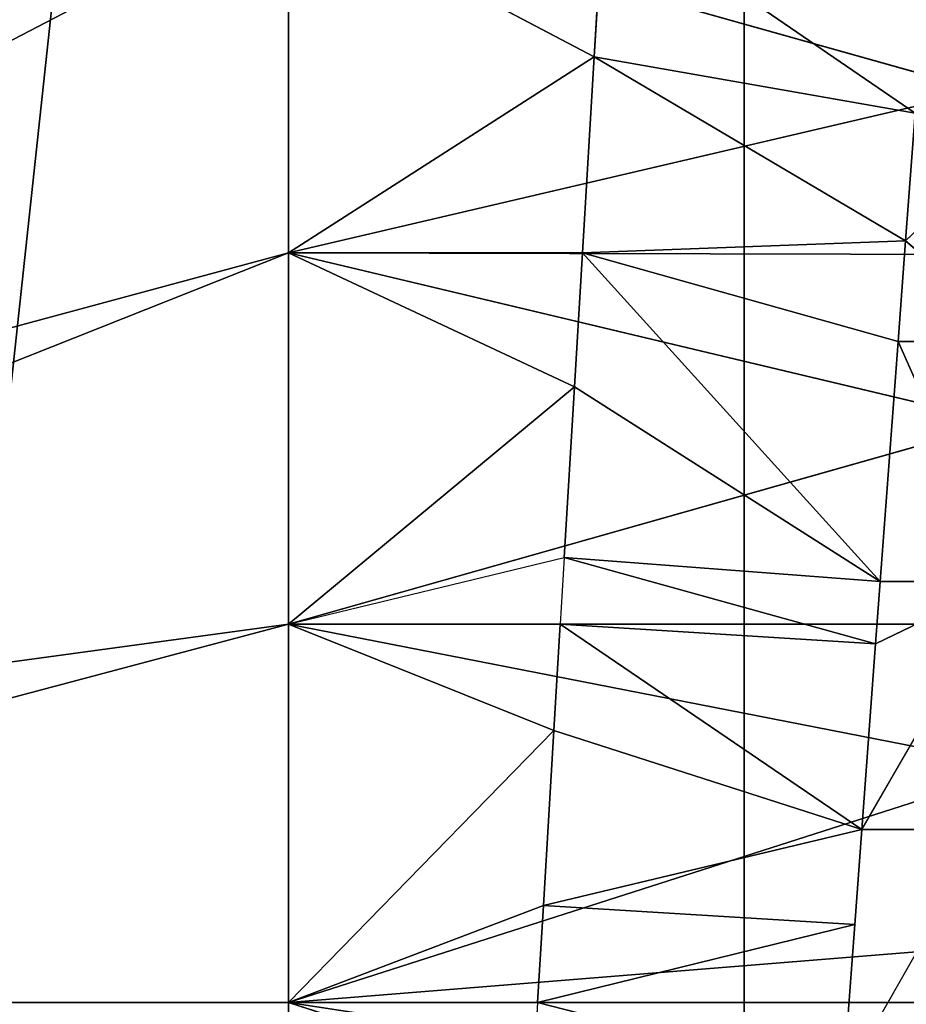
# Model space of a CAD drawing. Extents: x 143 to 263, y -61 to 82.
# Tile 546 of 656: x 246.042 to 246.664, y 72.231 to 72.922. Entities that reach past the tile are written whole.
import ezdxf

# ---------------------------------------------------------------- set-up
doc = ezdxf.new("R2010")
doc.units = 0
doc.header["$LTSCALE"] = 25.4
doc.layers.get('0').update_dxf_attribs({"color": 13, "linetype": 'CONTINUOUS'})

# ---------------------------------------------------------------- blocks, each defined once
blk = doc.blocks.new('ICE-BALL-8126_STL')
at = {"color": 41}
for p, q in [((9.4653, 42.80036, 93.45558), (9.37574, 42.89451, 93.49114)), ((10.08103, 42.89676, 96.88123), (10, 42.36691, 96.88291)), ((10.08103, 42.89676, 96.88123), (10, 42.36691, 96.88291)), ((10, 42.89191, 96.88291), (10, 42.36691, 96.88291)), ((10, 42.89191, 96.88291), (10, 42.36691, 96.88291)), ((10, 42.36691, 96.88291), (9.95788, 42.88939, 96.88245)), ((10, 42.36691, 96.88291), (9.95788, 42.88939, 96.88245)), ((9.53602, 42.88261, 93.43187), (9.4653, 42.80036, 93.45558)), ((9.53602, 42.79511, 93.43187), (9.53602, 42.88261, 93.43187)), ((9.73448, 42.36691, 96.86475), (9.83497, 42.88203, 96.87592)), ((9.73448, 42.36691, 96.86475), (9.83497, 42.88203, 96.87592)), ((10, 42.36691, 96.88291), (9.83497, 42.88203, 96.87592)), ((10, 42.36691, 96.88291), (9.83497, 42.88203, 96.87592)), ((9.70459, 42.87009, 93.38982), (9.70459, 42.78259, 93.38982)), ((9.87861, 42.76967, 93.36649), (9.70459, 42.87009, 93.38982)), ((9.87861, 42.76967, 93.36649), (9.70459, 42.87009, 93.38982)), ((9.74826, 42.77935, 93.3821), (9.70459, 42.87009, 93.38982)), ((9.73448, 42.87602, 96.86475), (9.73448, 42.36691, 96.86475)), ((9.73448, 42.87602, 96.86475), (9.73448, 42.36691, 96.86475)), ((9.59282, 42.86755, 96.83993), (9.4739, 42.36691, 96.8106)), ((9.59282, 42.86755, 96.83993), (9.4739, 42.36691, 96.8106)), ((9.59282, 42.86755, 96.83993), (9.73448, 42.36691, 96.86475)), ((9.59282, 42.86755, 96.83993), (9.73448, 42.36691, 96.86475)), ((9.47497, 42.8605, 96.8109), (9.4739, 42.36691, 96.8106)), ((9.47497, 42.8605, 96.8109), (9.4739, 42.36691, 96.8106)), ((9.87861, 42.85717, 93.36649), (9.87861, 42.76967, 93.36649)), ((10.05491, 42.75658, 93.36275), (9.87861, 42.85717, 93.36649)), ((9.36011, 42.85362, 96.77493), (9.22312, 42.36691, 96.72147)), ((9.36011, 42.85362, 96.77493), (9.22312, 42.36691, 96.72147)), ((9.4739, 42.36691, 96.8106), (9.36011, 42.85362, 96.77493)), ((9.4739, 42.36691, 96.8106), (9.36011, 42.85362, 96.77493)), ((9.37574, 42.80701, 93.49114), (9.2259, 42.58822, 93.14314)), ((9.37574, 42.80701, 93.49114), (9.2259, 42.58822, 93.14314)), ((9.37574, 42.80701, 93.49114), (9.33635, 42.58161, 93.09932)), ((9.37574, 42.80701, 93.49114), (9.33635, 42.58161, 93.09932)), ((9.37574, 42.80701, 93.49114), (9.4653, 42.80036, 93.45558)), ((9.4653, 42.80036, 93.45558), (9.33635, 42.58161, 93.09932)), ((9.4653, 42.80036, 93.45558), (9.33635, 42.58161, 93.09932)), ((9.4653, 42.80036, 93.45558), (9.4739, 42.57338, 93.05522)), ((9.4653, 42.80036, 93.45558), (9.53602, 42.79511, 93.43187)), ((9.4653, 42.80036, 93.45558), (9.4739, 42.57338, 93.05522)), ((9.53602, 42.79511, 93.43187), (9.4739, 42.57338, 93.05522)), ((9.53602, 42.79511, 93.43187), (9.4739, 42.57338, 93.05522)), ((9.53602, 42.79511, 93.43187), (9.70459, 42.78259, 93.38982)), ((9.53602, 42.79511, 93.43187), (9.70459, 42.78259, 93.38982)), ((9.70459, 42.78259, 93.38982), (9.4739, 42.57338, 93.05522)), ((9.70459, 42.78259, 93.38982), (9.4739, 42.57338, 93.05522)), ((9.56777, 42.56777, 93.03142), (9.70459, 42.78259, 93.38982)), ((9.56777, 42.56777, 93.03142), (9.70459, 42.78259, 93.38982)), ((9.68755, 42.5606, 93.0081), (9.70459, 42.78259, 93.38982)), ((9.68755, 42.5606, 93.0081), (9.70459, 42.78259, 93.38982)), ((9.70459, 42.78259, 93.38982), (9.74826, 42.77935, 93.3821)), ((9.68755, 42.5606, 93.0081), (9.74826, 42.77935, 93.3821)), ((9.68755, 42.5606, 93.0081), (9.74826, 42.77935, 93.3821)), ((9.73448, 42.55779, 93.00108), (9.74826, 42.77935, 93.3821)), ((9.73448, 42.55779, 93.00108), (9.74826, 42.77935, 93.3821)), ((9.74826, 42.77935, 93.3821), (9.87861, 42.76967, 93.36649)), ((9.74826, 42.77935, 93.3821), (9.87861, 42.76967, 93.36649)), ((9.87861, 42.76967, 93.36649), (9.73448, 42.55779, 93.00108)), ((9.87861, 42.76967, 93.36649), (9.73448, 42.55779, 93.00108)), ((9.80917, 42.55333, 92.99227), (9.87861, 42.76967, 93.36649)), ((9.80917, 42.55333, 92.99227), (9.87861, 42.76967, 93.36649)), ((9.87861, 42.76967, 93.36649), (9.94516, 42.76473, 93.36275)), ((9.93193, 42.54598, 92.9841), (9.87861, 42.76967, 93.36649)), ((9.93193, 42.54598, 92.9841), (9.87861, 42.76967, 93.36649)), ((9.93193, 42.54598, 92.9841), (9.94516, 42.76473, 93.36275)), ((9.93193, 42.54598, 92.9841), (9.94516, 42.76473, 93.36275)), ((9.94516, 42.76473, 93.36275), (10.05491, 42.75658, 93.36275)), ((10, 42.54191, 92.98291), (9.94516, 42.76473, 93.36275)), ((10, 42.54191, 92.98291), (9.94516, 42.76473, 93.36275)), ((10.05491, 42.75658, 93.36275), (10, 42.54191, 92.98291)), ((10.05491, 42.75658, 93.36275), (10, 42.54191, 92.98291)), ((0, 42.68692, 119.56032), (23, 42.68692, 119.56032)), ((0, 42.68692, 119.56032), (23, 42.68692, 119.56032)), ((23, 42.68692, 70.3055), (0, 42.68692, 70.3055)), ((23, 42.68692, 70.3055), (0, 42.68692, 70.3055)), ((9.2259, 42.58822, 93.14314), (9.33635, 42.58161, 93.09932)), ((9.2259, 42.58822, 93.14314), (9.33635, 42.58161, 93.09932)), ((9.22312, 42.36691, 93.14435), (9.33635, 42.58161, 93.09932)), ((9.22312, 42.36691, 93.14435), (9.33635, 42.58161, 93.09932)), ((9.33635, 42.58161, 93.09932), (9.4739, 42.36691, 93.05522)), ((9.33635, 42.58161, 93.09932), (9.4739, 42.36691, 93.05522)), ((9.33635, 42.58161, 93.09932), (9.4739, 42.57338, 93.05522)), ((9.33635, 42.58161, 93.09932), (9.4739, 42.57338, 93.05522)), ((9.4739, 42.57338, 93.05522), (9.56777, 42.56777, 93.03142)), ((9.4739, 42.36691, 93.05522), (9.4739, 42.57338, 93.05522)), ((9.4739, 42.36691, 93.05522), (9.4739, 42.57338, 93.05522)), ((9.4739, 42.57338, 93.05522), (9.56777, 42.56777, 93.03142)), ((9.4739, 42.36691, 93.05522), (9.56777, 42.56777, 93.03142)), ((9.4739, 42.36691, 93.05522), (9.56777, 42.56777, 93.03142)), ((9.56777, 42.56777, 93.03142), (9.68755, 42.5606, 93.0081)), ((9.73448, 42.36691, 93.00108), (9.56777, 42.56777, 93.03142)), ((9.73448, 42.36691, 93.00108), (9.56777, 42.56777, 93.03142)), ((9.56777, 42.56777, 93.03142), (9.68755, 42.5606, 93.0081)), ((9.73448, 42.36691, 93.00108), (9.68755, 42.5606, 93.0081)), ((9.68755, 42.5606, 93.0081), (9.73448, 42.55779, 93.00108)), ((9.73448, 42.55779, 93.00108), (9.73448, 42.36691, 93.00108)), ((9.73448, 42.55779, 93.00108), (9.80917, 42.55333, 92.99227)), ((9.73448, 42.55779, 93.00108), (9.80917, 42.55333, 92.99227)), ((9.80917, 42.55333, 92.99227), (9.73448, 42.36691, 93.00108)), ((9.80917, 42.55333, 92.99227), (9.73448, 42.36691, 93.00108)), ((9.80917, 42.55333, 92.99227), (9.93193, 42.54598, 92.9841)), ((9.80917, 42.55333, 92.99227), (9.93193, 42.54598, 92.9841)), ((9.93193, 42.54598, 92.9841), (10, 42.36691, 92.98291)), ((9.93193, 42.54598, 92.9841), (10, 42.36691, 92.98291)), ((9.93193, 42.54598, 92.9841), (10, 42.54191, 92.98291)), ((9.93193, 42.54598, 92.9841), (10, 42.54191, 92.98291)), ((10, 42.36691, 92.98291), (10, 42.54191, 92.98291)), ((10, 42.54191, 92.98291), (10.0551, 42.53861, 92.98369)), ((10, 42.36691, 92.98291), (10.0551, 42.53861, 92.98369)), ((9.4739, 42.36691, 93.05522), (9.22312, 42.36691, 93.14435)), ((9.22312, 42.36691, 96.72147), (9.4739, 42.36691, 96.8106)), ((9.22312, 42.36691, 96.72147), (9.4739, 42.36691, 96.8106)), ((9.4739, 42.36691, 93.05522), (9.22312, 42.36691, 93.14435)), ((9.73448, 42.36691, 93.00108), (9.4739, 42.36691, 93.05522)), ((9.4739, 42.36691, 96.8106), (9.73448, 42.36691, 96.86475)), ((9.4739, 42.36691, 96.8106), (9.74369, 41.36691, 95.84768)), ((9.4739, 42.36691, 96.8106), (9.73448, 42.36691, 96.86475)), ((9.4739, 42.36691, 96.8106), (9.74369, 41.36691, 95.84768)), ((9.4739, 42.36691, 93.05522), (9.74369, 41.36691, 94.01814)), ((9.4739, 42.36691, 93.05522), (9.74369, 41.36691, 94.01814)), ((9.73448, 42.36691, 93.00108), (9.4739, 42.36691, 93.05522)), ((10, 42.36691, 92.98291), (9.73448, 42.36691, 93.00108)), ((9.73448, 42.36691, 96.86475), (10, 42.36691, 96.88291)), ((9.73448, 42.36691, 96.86475), (9.87064, 41.36691, 95.87406)), ((9.73448, 42.36691, 96.86475), (10, 42.36691, 96.88291)), ((9.73448, 42.36691, 96.86475), (9.87064, 41.36691, 95.87406)), ((9.73448, 42.36691, 93.00108), (9.87064, 41.36691, 93.99176)), ((9.73448, 42.36691, 93.00108), (9.87064, 41.36691, 93.99176)), ((10, 42.36691, 92.98291), (9.73448, 42.36691, 93.00108)), ((10.26552, 42.36691, 93.00108), (10, 42.36691, 92.98291)), ((10, 42.36691, 96.88291), (10.26552, 42.36691, 96.86475)), ((10, 42.36691, 96.88291), (10, 41.36691, 95.88291)), ((10, 42.36691, 96.88291), (10.26552, 42.36691, 96.86475)), ((10, 42.36691, 96.88291), (10, 41.36691, 95.88291)), ((10, 42.36691, 92.98291), (10, 41.36691, 93.98291)), ((10, 42.36691, 92.98291), (10, 41.36691, 93.98291)), ((10.26552, 42.36691, 93.00108), (10, 42.36691, 92.98291))]:
    blk.add_line(p, q, dxfattribs=at)
mesh = blk.add_polyface(dxfattribs=at)
corners = [(0, 42.68692, 119.56032), (23, 44.9885, 114.9556), (0, 44.9885, 114.9556), (23, 42.68692, 119.56032)]
mesh.append_faces([[corners[k] for k in face] for face in [(0, 1, 2), (1, 0, 3)]], dxfattribs={"vtx0": -1, "color": 41})
mesh = blk.add_polyface(dxfattribs=at)
corners = [(0, 44.9885, 74.91022), (23, 42.68692, 70.3055), (0, 42.68692, 70.3055), (23, 44.9885, 74.91022)]
mesh.append_faces([[corners[k] for k in face] for face in [(0, 1, 2), (1, 0, 3)]], dxfattribs={"vtx0": -1, "color": 41})
mesh = blk.add_polyface(dxfattribs=at)
corners = [(21.2, 43.20555, 75.32821), (0, 40.91508, 70.83291), (21.2, 40.91508, 70.83291), (0, 43.20555, 75.32821)]
mesh.append_faces([[corners[k] for k in face] for face in [(0, 1, 2), (1, 0, 3)]], dxfattribs={"vtx0": -1, "color": 41})
mesh = blk.add_polyface(dxfattribs=at)
corners = [(21.2, 40.91508, 119.03291), (0, 43.20555, 114.53761), (21.2, 43.20555, 114.53761), (0, 40.91508, 119.03291)]
mesh.append_faces([[corners[k] for k in face] for face in [(0, 1, 2), (1, 0, 3)]], dxfattribs={"vtx0": -1, "color": 41})
mesh = blk.add_polyface(dxfattribs=at)
corners = [(9.87861, 42.85717, 93.36649), (10.05491, 42.84408, 93.36275), (9.87861, 42.94467, 93.36649), (10.05491, 42.75658, 93.36275)]
mesh.append_faces([[corners[k] for k in face] for face in [(0, 1, 2), (1, 0, 3)]], dxfattribs={"vtx0": -1, "color": 41})
mesh = blk.add_polyface(dxfattribs=at)
corners = [(9.53602, 42.88261, 93.43187), (9.37574, 42.89451, 93.49114), (9.4653, 42.80036, 93.45558)]
mesh.append_faces([[corners[k] for k in face] for face in [(0, 1, 2)]], dxfattribs={"color": 41})
mesh = blk.add_polyface(dxfattribs=at)
corners = [(10, 42.36691, 96.88291), (9.95788, 42.88939, 96.88245), (10, 42.89191, 96.88291)]
mesh.append_faces([[corners[k] for k in face] for face in [(0, 1, 2)]], dxfattribs={"color": 41})
mesh = blk.add_polyface(dxfattribs=at)
corners = [(10.26552, 42.36691, 96.86475), (10, 42.36691, 96.88291), (10.08103, 42.89676, 96.88123)]
mesh.append_faces([[corners[k] for k in face] for face in [(0, 1, 2)]], dxfattribs={"color": 41})
mesh = blk.add_polyface(dxfattribs=at)
corners = [(10.08103, 42.89676, 96.88123), (10, 42.36691, 96.88291), (10, 42.89191, 96.88291)]
mesh.append_faces([[corners[k] for k in face] for face in [(0, 1, 2)]], dxfattribs={"color": 41})
mesh = blk.add_polyface(dxfattribs=at)
corners = [(10, 42.36691, 96.88291), (9.83497, 42.88203, 96.87592), (9.95788, 42.88939, 96.88245)]
mesh.append_faces([[corners[k] for k in face] for face in [(0, 1, 2)]], dxfattribs={"color": 41})
mesh = blk.add_polyface(dxfattribs=at)
corners = [(9.53602, 42.79511, 93.43187), (9.70459, 42.87009, 93.38982), (9.53602, 42.88261, 93.43187), (9.70459, 42.78259, 93.38982)]
mesh.append_faces([[corners[k] for k in face] for face in [(0, 1, 2), (1, 0, 3)]], dxfattribs={"vtx0": -1, "color": 41})
mesh = blk.add_polyface(dxfattribs=at)
corners = [(9.83497, 42.88203, 96.87592), (9.73448, 42.36691, 96.86475), (9.73448, 42.87602, 96.86475)]
mesh.append_faces([[corners[k] for k in face] for face in [(0, 1, 2)]], dxfattribs={"color": 41})
mesh = blk.add_polyface(dxfattribs=at)
corners = [(10, 42.36691, 96.88291), (9.73448, 42.36691, 96.86475), (9.83497, 42.88203, 96.87592)]
mesh.append_faces([[corners[k] for k in face] for face in [(0, 1, 2)]], dxfattribs={"color": 41})
mesh = blk.add_polyface(dxfattribs=at)
corners = [(9.73448, 42.87602, 96.86475), (9.73448, 42.36691, 96.86475), (9.59282, 42.86755, 96.83993)]
mesh.append_faces([[corners[k] for k in face] for face in [(0, 1, 2)]], dxfattribs={"color": 41})
mesh = blk.add_polyface(dxfattribs=at)
corners = [(9.87861, 42.85717, 93.36649), (9.70459, 42.87009, 93.38982), (9.87861, 42.76967, 93.36649)]
mesh.append_faces([[corners[k] for k in face] for face in [(0, 1, 2)]], dxfattribs={"color": 41})
mesh = blk.add_polyface(dxfattribs=at)
corners = [(9.87861, 42.76967, 93.36649), (9.70459, 42.87009, 93.38982), (9.74826, 42.77935, 93.3821)]
mesh.append_faces([[corners[k] for k in face] for face in [(0, 1, 2)]], dxfattribs={"color": 41})
mesh = blk.add_polyface(dxfattribs=at)
corners = [(9.73448, 42.36691, 96.86475), (9.4739, 42.36691, 96.8106), (9.59282, 42.86755, 96.83993)]
mesh.append_faces([[corners[k] for k in face] for face in [(0, 1, 2)]], dxfattribs={"color": 41})
mesh = blk.add_polyface(dxfattribs=at)
corners = [(9.59282, 42.86755, 96.83993), (9.4739, 42.36691, 96.8106), (9.47497, 42.8605, 96.8109)]
mesh.append_faces([[corners[k] for k in face] for face in [(0, 1, 2)]], dxfattribs={"color": 41})
mesh = blk.add_polyface(dxfattribs=at)
corners = [(9.47497, 42.8605, 96.8109), (9.4739, 42.36691, 96.8106), (9.36011, 42.85362, 96.77493)]
mesh.append_faces([[corners[k] for k in face] for face in [(0, 1, 2)]], dxfattribs={"color": 41})
mesh = blk.add_polyface(dxfattribs=at)
corners = [(9.4739, 42.36691, 96.8106), (9.22312, 42.36691, 96.72147), (9.36011, 42.85362, 96.77493)]
mesh.append_faces([[corners[k] for k in face] for face in [(0, 1, 2)]], dxfattribs={"color": 41})
mesh = blk.add_polyface(dxfattribs=at)
corners = [(9.36011, 42.85362, 96.77493), (9.22312, 42.36691, 96.72147), (9.24884, 42.84697, 96.73243)]
mesh.append_faces([[corners[k] for k in face] for face in [(0, 1, 2)]], dxfattribs={"color": 41})
mesh = blk.add_polyface(dxfattribs=at)
corners = [(9.2907, 42.81333, 93.53102), (9.2259, 42.58822, 93.14314), (9.37574, 42.80701, 93.49114)]
mesh.append_faces([[corners[k] for k in face] for face in [(0, 1, 2)]], dxfattribs={"color": 41})
mesh = blk.add_polyface(dxfattribs=at)
corners = [(9.37574, 42.80701, 93.49114), (9.2259, 42.58822, 93.14314), (9.33635, 42.58161, 93.09932)]
mesh.append_faces([[corners[k] for k in face] for face in [(0, 1, 2)]], dxfattribs={"color": 41})
mesh = blk.add_polyface(dxfattribs=at)
corners = [(9.37574, 42.80701, 93.49114), (9.33635, 42.58161, 93.09932), (9.4653, 42.80036, 93.45558)]
mesh.append_faces([[corners[k] for k in face] for face in [(0, 1, 2)]], dxfattribs={"color": 41})
mesh = blk.add_polyface(dxfattribs=at)
corners = [(9.4653, 42.80036, 93.45558), (9.33635, 42.58161, 93.09932), (9.4739, 42.57338, 93.05522)]
mesh.append_faces([[corners[k] for k in face] for face in [(0, 1, 2)]], dxfattribs={"color": 41})
mesh = blk.add_polyface(dxfattribs=at)
corners = [(9.4653, 42.80036, 93.45558), (9.4739, 42.57338, 93.05522), (9.53602, 42.79511, 93.43187)]
mesh.append_faces([[corners[k] for k in face] for face in [(0, 1, 2)]], dxfattribs={"color": 41})
mesh = blk.add_polyface(dxfattribs=at)
corners = [(9.53602, 42.79511, 93.43187), (9.4739, 42.57338, 93.05522), (9.70459, 42.78259, 93.38982)]
mesh.append_faces([[corners[k] for k in face] for face in [(0, 1, 2)]], dxfattribs={"color": 41})
mesh = blk.add_polyface(dxfattribs=at)
corners = [(9.70459, 42.78259, 93.38982), (9.4739, 42.57338, 93.05522), (9.56777, 42.56777, 93.03142)]
mesh.append_faces([[corners[k] for k in face] for face in [(0, 1, 2)]], dxfattribs={"color": 41})
mesh = blk.add_polyface(dxfattribs=at)
corners = [(9.70459, 42.78259, 93.38982), (9.56777, 42.56777, 93.03142), (9.68755, 42.5606, 93.0081)]
mesh.append_faces([[corners[k] for k in face] for face in [(0, 1, 2)]], dxfattribs={"color": 41})
mesh = blk.add_polyface(dxfattribs=at)
corners = [(9.70459, 42.78259, 93.38982), (9.68755, 42.5606, 93.0081), (9.74826, 42.77935, 93.3821)]
mesh.append_faces([[corners[k] for k in face] for face in [(0, 1, 2)]], dxfattribs={"color": 41})
mesh = blk.add_polyface(dxfattribs=at)
corners = [(9.74826, 42.77935, 93.3821), (9.68755, 42.5606, 93.0081), (9.73448, 42.55779, 93.00108)]
mesh.append_faces([[corners[k] for k in face] for face in [(0, 1, 2)]], dxfattribs={"color": 41})
mesh = blk.add_polyface(dxfattribs=at)
corners = [(9.74826, 42.77935, 93.3821), (9.73448, 42.55779, 93.00108), (9.87861, 42.76967, 93.36649)]
mesh.append_faces([[corners[k] for k in face] for face in [(0, 1, 2)]], dxfattribs={"color": 41})
mesh = blk.add_polyface(dxfattribs=at)
corners = [(9.87861, 42.76967, 93.36649), (9.73448, 42.55779, 93.00108), (9.80917, 42.55333, 92.99227)]
mesh.append_faces([[corners[k] for k in face] for face in [(0, 1, 2)]], dxfattribs={"color": 41})
mesh = blk.add_polyface(dxfattribs=at)
corners = [(9.87861, 42.76967, 93.36649), (9.80917, 42.55333, 92.99227), (9.93193, 42.54598, 92.9841)]
mesh.append_faces([[corners[k] for k in face] for face in [(0, 1, 2)]], dxfattribs={"color": 41})
mesh = blk.add_polyface(dxfattribs=at)
corners = [(9.87861, 42.76967, 93.36649), (9.93193, 42.54598, 92.9841), (9.94516, 42.76473, 93.36275)]
mesh.append_faces([[corners[k] for k in face] for face in [(0, 1, 2)]], dxfattribs={"color": 41})
mesh = blk.add_polyface(dxfattribs=at)
corners = [(9.94516, 42.76473, 93.36275), (9.93193, 42.54598, 92.9841), (10, 42.54191, 92.98291)]
mesh.append_faces([[corners[k] for k in face] for face in [(0, 1, 2)]], dxfattribs={"color": 41})
mesh = blk.add_polyface(dxfattribs=at)
corners = [(9.94516, 42.76473, 93.36275), (10, 42.54191, 92.98291), (10.05491, 42.75658, 93.36275)]
mesh.append_faces([[corners[k] for k in face] for face in [(0, 1, 2)]], dxfattribs={"color": 41})
mesh = blk.add_polyface(dxfattribs=at)
corners = [(10.05491, 42.75658, 93.36275), (10, 42.54191, 92.98291), (10.0551, 42.53861, 92.98369)]
mesh.append_faces([[corners[k] for k in face] for face in [(0, 1, 2)]], dxfattribs={"color": 41})
mesh = blk.add_polyface(dxfattribs=at)
corners = [(0, 39.92407, 123.90397), (23, 42.68692, 119.56032), (0, 42.68692, 119.56032), (23, 39.92407, 123.90397)]
mesh.append_faces([[corners[k] for k in face] for face in [(0, 1, 2), (1, 0, 3)]], dxfattribs={"vtx0": -1, "color": 41})
mesh = blk.add_polyface(dxfattribs=at)
corners = [(0, 42.68692, 70.3055), (23, 39.92407, 65.96185), (0, 39.92407, 65.96185), (23, 42.68692, 70.3055)]
mesh.append_faces([[corners[k] for k in face] for face in [(0, 1, 2), (1, 0, 3)]], dxfattribs={"vtx0": -1, "color": 41})
mesh = blk.add_polyface(dxfattribs=at)
corners = [(9.33635, 42.58161, 93.09932), (9.2259, 42.58822, 93.14314), (9.22312, 42.36691, 93.14435)]
mesh.append_faces([[corners[k] for k in face] for face in [(0, 1, 2)]], dxfattribs={"color": 41})
mesh = blk.add_polyface(dxfattribs=at)
corners = [(9.4739, 42.36691, 93.05522), (9.33635, 42.58161, 93.09932), (9.22312, 42.36691, 93.14435)]
mesh.append_faces([[corners[k] for k in face] for face in [(0, 1, 2)]], dxfattribs={"color": 41})
mesh = blk.add_polyface(dxfattribs=at)
corners = [(9.4739, 42.36691, 93.05522), (9.4739, 42.57338, 93.05522), (9.33635, 42.58161, 93.09932)]
mesh.append_faces([[corners[k] for k in face] for face in [(0, 1, 2)]], dxfattribs={"color": 41})
mesh = blk.add_polyface(dxfattribs=at)
corners = [(9.56777, 42.56777, 93.03142), (9.4739, 42.57338, 93.05522), (9.4739, 42.36691, 93.05522)]
mesh.append_faces([[corners[k] for k in face] for face in [(0, 1, 2)]], dxfattribs={"color": 41})
mesh = blk.add_polyface(dxfattribs=at)
corners = [(9.73448, 42.36691, 93.00108), (9.56777, 42.56777, 93.03142), (9.4739, 42.36691, 93.05522)]
mesh.append_faces([[corners[k] for k in face] for face in [(0, 1, 2)]], dxfattribs={"color": 41})
mesh = blk.add_polyface(dxfattribs=at)
corners = [(9.73448, 42.36691, 93.00108), (9.68755, 42.5606, 93.0081), (9.56777, 42.56777, 93.03142)]
mesh.append_faces([[corners[k] for k in face] for face in [(0, 1, 2)]], dxfattribs={"color": 41})
mesh = blk.add_polyface(dxfattribs=at)
corners = [(9.80917, 42.55333, 92.99227), (9.73448, 42.55779, 93.00108), (9.73448, 42.36691, 93.00108)]
mesh.append_faces([[corners[k] for k in face] for face in [(0, 1, 2)]], dxfattribs={"color": 41})
mesh = blk.add_polyface(dxfattribs=at)
corners = [(10, 42.36691, 92.98291), (9.80917, 42.55333, 92.99227), (9.73448, 42.36691, 93.00108), (9.93193, 42.54598, 92.9841)]
mesh.append_faces([[corners[k] for k in face] for face in [(0, 1, 2), (1, 0, 3)]], dxfattribs={"vtx0": -1, "color": 41})
mesh = blk.add_polyface(dxfattribs=at)
corners = [(10, 42.54191, 92.98291), (9.93193, 42.54598, 92.9841), (10, 42.36691, 92.98291)]
mesh.append_faces([[corners[k] for k in face] for face in [(0, 1, 2)]], dxfattribs={"color": 41})
mesh = blk.add_polyface(dxfattribs=at)
corners = [(10.26552, 42.36691, 93.00108), (10.0551, 42.53861, 92.98369), (10, 42.36691, 92.98291)]
mesh.append_faces([[corners[k] for k in face] for face in [(0, 1, 2)]], dxfattribs={"color": 41})
mesh = blk.add_polyface(dxfattribs=at)
corners = [(8.57487, 42.36691, 96.26389), (9.40047, 41.36691, 95.66984), (9.30571, 41.36691, 95.58134), (8.76938, 42.36691, 96.44555)]
mesh.append_faces([[corners[k] for k in face] for face in [(0, 1, 2), (1, 0, 3)]], dxfattribs={"vtx0": -1, "color": 41})
mesh = blk.add_polyface(dxfattribs=at)
corners = [(8.57487, 42.36691, 93.60193), (9.40047, 41.36691, 94.19598), (8.76938, 42.36691, 93.42027), (9.30571, 41.36691, 94.28448)]
mesh.append_faces([[corners[k] for k in face] for face in [(0, 1, 2), (1, 0, 3)]], dxfattribs={"vtx0": -1, "color": 41})
mesh = blk.add_polyface(dxfattribs=at)
corners = [(8.76938, 42.36691, 96.44555), (9.5064, 41.36691, 95.74461), (9.40047, 41.36691, 95.66984), (8.98681, 42.36691, 96.59903)]
mesh.append_faces([[corners[k] for k in face] for face in [(0, 1, 2), (1, 0, 3)]], dxfattribs={"vtx0": -1, "color": 41})
mesh = blk.add_polyface(dxfattribs=at)
corners = [(8.76938, 42.36691, 93.42027), (9.5064, 41.36691, 94.12122), (8.98681, 42.36691, 93.26679), (9.40047, 41.36691, 94.19598)]
mesh.append_faces([[corners[k] for k in face] for face in [(0, 1, 2), (1, 0, 3)]], dxfattribs={"vtx0": -1, "color": 41})
mesh = blk.add_polyface(dxfattribs=at)
corners = [(8.98681, 42.36691, 96.59903), (9.62152, 41.36691, 95.80426), (9.5064, 41.36691, 95.74461), (9.22312, 42.36691, 96.72147)]
mesh.append_faces([[corners[k] for k in face] for face in [(0, 1, 2), (1, 0, 3)]], dxfattribs={"vtx0": -1, "color": 41})
mesh = blk.add_polyface(dxfattribs=at)
corners = [(8.98681, 42.36691, 93.26679), (9.62152, 41.36691, 94.06156), (9.22312, 42.36691, 93.14435), (9.5064, 41.36691, 94.12122)]
mesh.append_faces([[corners[k] for k in face] for face in [(0, 1, 2), (1, 0, 3)]], dxfattribs={"vtx0": -1, "color": 41})
mesh = blk.add_polyface(dxfattribs=at)
corners = [(9.22312, 42.36691, 96.72147), (9.74369, 41.36691, 95.84768), (9.62152, 41.36691, 95.80426), (9.4739, 42.36691, 96.8106)]
mesh.append_faces([[corners[k] for k in face] for face in [(0, 1, 2), (1, 0, 3)]], dxfattribs={"vtx0": -1, "color": 41})
mesh = blk.add_polyface(dxfattribs=at)
corners = [(9.22312, 42.36691, 93.14435), (9.74369, 41.36691, 94.01814), (9.4739, 42.36691, 93.05522), (9.62152, 41.36691, 94.06156)]
mesh.append_faces([[corners[k] for k in face] for face in [(0, 1, 2), (1, 0, 3)]], dxfattribs={"vtx0": -1, "color": 41})
mesh = blk.add_polyface(dxfattribs=at)
corners = [(9.4739, 42.36691, 96.8106), (9.87064, 41.36691, 95.87406), (9.74369, 41.36691, 95.84768), (9.73448, 42.36691, 96.86475)]
mesh.append_faces([[corners[k] for k in face] for face in [(0, 1, 2), (1, 0, 3)]], dxfattribs={"vtx0": -1, "color": 41})
mesh = blk.add_polyface(dxfattribs=at)
corners = [(9.4739, 42.36691, 93.05522), (9.87064, 41.36691, 93.99176), (9.73448, 42.36691, 93.00108), (9.74369, 41.36691, 94.01814)]
mesh.append_faces([[corners[k] for k in face] for face in [(0, 1, 2), (1, 0, 3)]], dxfattribs={"vtx0": -1, "color": 41})
mesh = blk.add_polyface(dxfattribs=at)
corners = [(9.73448, 42.36691, 96.86475), (10, 41.36691, 95.88291), (9.87064, 41.36691, 95.87406), (10, 42.36691, 96.88291)]
mesh.append_faces([[corners[k] for k in face] for face in [(0, 1, 2), (1, 0, 3)]], dxfattribs={"vtx0": -1, "color": 41})
mesh = blk.add_polyface(dxfattribs=at)
corners = [(9.73448, 42.36691, 93.00108), (10, 41.36691, 93.98291), (10, 42.36691, 92.98291), (9.87064, 41.36691, 93.99176)]
mesh.append_faces([[corners[k] for k in face] for face in [(0, 1, 2), (1, 0, 3)]], dxfattribs={"vtx0": -1, "color": 41})
mesh = blk.add_polyface(dxfattribs=at)
corners = [(10, 41.36691, 95.88291), (10.26552, 42.36691, 96.86475), (10.12936, 41.36691, 95.87406), (10, 42.36691, 96.88291)]
mesh.append_faces([[corners[k] for k in face] for face in [(0, 1, 2), (1, 0, 3)]], dxfattribs={"vtx0": -1, "color": 41})
mesh = blk.add_polyface(dxfattribs=at)
corners = [(10, 41.36691, 93.98291), (10.26552, 42.36691, 93.00108), (10, 42.36691, 92.98291), (10.12936, 41.36691, 93.99176)]
mesh.append_faces([[corners[k] for k in face] for face in [(0, 1, 2), (1, 0, 3)]], dxfattribs={"vtx0": -1, "color": 41})

msp = doc.modelspace()

# ---------------------------------------------------------------- block references
at = {"color": 0, "rotation": 270}
msp.add_blockref('ICE-BALL-8126_STL', (203.86356, 82.23263), dxfattribs=at)

doc.saveas('drawing.dxf')
